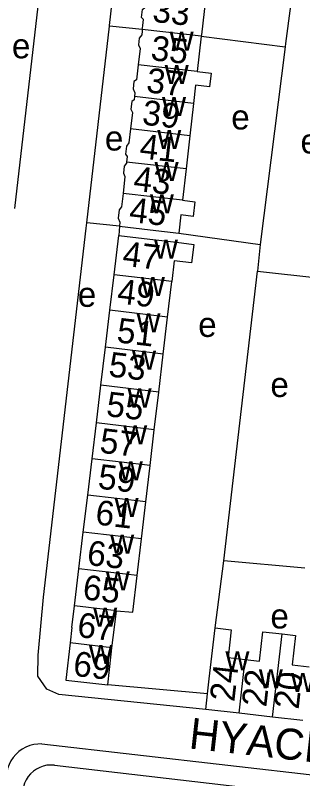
# Model space of a CAD drawing. Extents: x 161258 to 163262, y 380749 to 382054.
# Drawn here: x 162145.4 to 162191.7, y 380975.6 to 381098.8 of the extents above; entities that cross this region are included whole.
import ezdxf

# ---------------------------------------------------------------- set-up
doc = ezdxf.new("R2010")
doc.units = 0
for name, color, linetype in [('BLT_Basislijn', 7, 'Continuous'), ('BLT_Bebouwing', 7, 'Continuous'), ('BLT_Centroide', 7, 'Continuous'), ('BLT_Huisnummer', 7, 'Continuous'), ('BLT_Huisnummer_ tussenligend', 7, 'Continuous'), ('BLT_Onderverdeling_panden', 7, 'Continuous'), ('BLT_Straatnaam', 7, 'Continuous')]:
    doc.layers.add(name, color=color, linetype=linetype)

msp = doc.modelspace()

# ---------------------------------------------------------------- linework, layer by layer
at = {"layer": 'BLT_Basislijn'}
for p, q in [((162150.18, 381110.17), (162145.27, 381067.64)), ((162156.92, 381065.34), (162160.58, 381097.09)), ((162165.88, 381096.53), (162160.58, 381097.09)), ((162175.38, 381095.45), (162188.89, 381093.72)), ((162188.89, 381093.72), (162184.89, 381061.84)), ((162162.19, 381064.76), (162156.92, 381065.34)), ((162162.19, 381064.76), (162162.1, 381063.27)), ((162171.77, 381063.67), (162184.89, 381061.84)), ((162184.89, 381061.84), (162184.44, 381057.54)), ((162179.02, 381010.75), (162184.44, 381057.54)), ((162184.44, 381057.54), (162197.62, 381056.03)), ((162177.61, 380999.9), (162179.02, 381010.75)), ((162192.1, 381009.56), (162179.02, 381010.75)), ((162176.39, 380989.24), (162160.3, 380990.7)), ((162149.69, 380981.18), (162263.4, 380968.19)), ((162151.72, 380977.74), (162239.4, 380967.48))]:
    msp.add_line(p, q, dxfattribs=at)
for points in [[(162160.58, 381097.09), (162160.6, 381097.2), (162164.85, 381134.53), (162171.1, 381133.77)], [(162208.37, 381098.47), (162189.76, 381100.39), (162188.96, 381094.31), (162188.89, 381093.72)], [(162176.11, 380986.74), (162152.43, 380989.17), (162150.51, 380990.03), (162149.01, 380992.13), (162149.07, 380995.53), (162149.95, 381004.89), (162156.82, 381064.49), (162156.92, 381065.34)], [(162149.69, 380981.18), (162149.02, 380981.16), (162148.37, 380981.07), (162147.73, 380980.9), (162147.11, 380980.65), (162146.53, 380980.33), (162145.99, 380979.94), (162145.5, 380979.49), (162145.07, 380978.99), (162144.7, 380978.44), (162144.4, 380977.84), (162144.17, 380977.22), (162144.12, 380977.03)], [(162151.72, 380977.74), (162151.12, 380977.77), (162150.51, 380977.73), (162149.92, 380977.6), (162149.35, 380977.39), (162148.81, 380977.12), (162148.32, 380976.77), (162147.87, 380976.36), (162147.48, 380975.9), (162147.15, 380975.39), (162146.9, 380974.84), (162146.72, 380974.26), (162146.62, 380973.67), (162146.6, 380973.32)]]:
    msp.add_lwpolyline(points, dxfattribs=at)
at = {"layer": 'BLT_Bebouwing'}
for p, q in [((162175.38, 381095.45), (162174.73, 381089.74)), ((162174.15, 381084.62), (162173.55, 381079.4)), ((162173.55, 381079.4), (162172.94, 381074.02)), ((162172.94, 381074.02), (162172.37, 381068.97)), ((162161.34, 381056.94), (162162.1, 381063.27)), ((162160.65, 381051.21), (162161.34, 381056.94)), ((162169.96, 381050.1), (162170.64, 381055.83)), ((162159.94, 381045.23), (162160.65, 381051.21)), ((162169.25, 381044.12), (162169.96, 381050.1)), ((162159.2, 381039.1), (162159.94, 381045.23)), ((162168.53, 381037.99), (162169.25, 381044.12)), ((162158.48, 381033.02), (162159.2, 381039.1)), ((162167.81, 381031.9), (162168.53, 381037.99)), ((162157.78, 381027.24), (162158.48, 381033.02)), ((162167.13, 381026.12), (162167.81, 381031.9)), ((162157.08, 381021.36), (162157.78, 381027.24)), ((162166.44, 381020.25), (162167.13, 381026.12)), ((162156.36, 381015.39), (162157.08, 381021.36)), ((162165.73, 381014.27), (162166.44, 381020.25)), ((162155.65, 381009.46), (162156.36, 381015.39)), ((162165.04, 381008.39), (162165.73, 381014.27)), ((162154.93, 381003.48), (162155.65, 381009.46)), ((162154.52, 381000), (162154.93, 381003.48)), ((162161.38, 381000.01), (162161.7, 381002.67)), ((162154.52, 381000), (162154.23, 380997.49)), ((162160.99, 380996.68), (162161.38, 381000.01)), ((162176.11, 380986.74), (162176.39, 380989.24)), ((162181.47, 380986.12), (162176.11, 380986.74)), ((162186.87, 380985.51), (162181.47, 380986.12)), ((162191.78, 380984.95), (162186.87, 380985.51))]:
    msp.add_line(p, q, dxfattribs=at)
for points in [[(162165.88, 381096.53), (162165.9, 381096.76), (162165.95, 381097.21), (162166.06, 381098.14), (162165.77, 381098.51), (162165.91, 381099.78), (162166.31, 381100.09), (162166.58, 381102.5)], [(162176.06, 381101.4), (162175.41, 381095.7), (162175.38, 381095.45)], [(162165.88, 381096.53), (162165.85, 381096.3), (162165.78, 381095.69), (162165.37, 381095.13), (162165.25, 381094.09), (162165.51, 381093.49), (162165.21, 381090.85)], [(162165.21, 381090.85), (162164.93, 381088.44), (162164.53, 381088.13), (162164.4, 381086.99), (162164.69, 381086.33), (162164.62, 381085.72)], [(162174.73, 381089.74), (162176.97, 381089.49), (162176.72, 381087.29), (162174.48, 381087.55), (162174.15, 381084.62)], [(162164.62, 381085.72), (162164.56, 381085.2), (162164.18, 381084.9), (162164.04, 381083.68), (162164.28, 381083.13), (162163.98, 381080.5)], [(162163.98, 381080.5), (162163.72, 381078.24), (162163.32, 381077.7), (162163.18, 381076.41), (162163.45, 381076.06), (162163.35, 381075.13)], [(162163.35, 381075.13), (162163.33, 381074.97), (162162.97, 381074.48), (162162.84, 381073.33), (162163.08, 381072.78), (162162.77, 381070.06)], [(162162.77, 381070.06), (162162.53, 381067.93), (162162.14, 381067.41), (162161.99, 381066.08), (162162.27, 381065.45), (162162.19, 381064.76)], [(162172.37, 381068.97), (162174.36, 381068.74), (162174.08, 381066.36), (162172.1, 381066.59), (162171.77, 381063.67)], [(162162.19, 381064.76), (162167.14, 381064.2), (162171.77, 381063.67)], [(162162.1, 381063.27), (162167.07, 381062.68), (162171.39, 381062.18)], [(162171.39, 381062.18), (162174.17, 381061.85), (162173.81, 381058.87), (162171.03, 381059.2)], [(162171.03, 381059.2), (162170.64, 381055.83)], [(162161.7, 381002.67), (162164.34, 381002.46), (162165.04, 381008.39)], [(162176.39, 380989.24), (162176.67, 380991.7), (162177.61, 380999.9)], [(162177.61, 380999.9), (162180.23, 380999.6), (162179.72, 380995.13), (162182.46, 380994.82)], [(162182.46, 380994.82), (162184.78, 380994.56), (162185.32, 380999.3), (162188.41, 380998.95)], [(162188.41, 380998.95), (162190.58, 380998.7), (162190.04, 380993.96), (162192.77, 380993.64)], [(162154.23, 380997.49), (162153.53, 380991.48), (162160.3, 380990.7)], [(162160.3, 380990.7), (162160.88, 380995.67), (162160.99, 380996.68)]]:
    msp.add_lwpolyline(points, dxfattribs=at)
at = {"layer": 'BLT_Onderverdeling_panden'}
for p, q in [((162175.38, 381095.45), (162165.88, 381096.53)), ((162174.73, 381089.74), (162165.21, 381090.85)), ((162174.15, 381084.62), (162164.62, 381085.72)), ((162173.55, 381079.4), (162163.98, 381080.5)), ((162172.94, 381074.02), (162163.35, 381075.13)), ((162172.37, 381068.97), (162162.77, 381070.06)), ((162170.64, 381055.83), (162161.34, 381056.94)), ((162169.96, 381050.1), (162160.65, 381051.21)), ((162169.25, 381044.12), (162159.94, 381045.23)), ((162168.53, 381037.99), (162159.2, 381039.1)), ((162167.81, 381031.9), (162158.48, 381033.02)), ((162167.13, 381026.12), (162157.78, 381027.24)), ((162166.44, 381020.25), (162157.08, 381021.36)), ((162165.73, 381014.27), (162156.36, 381015.39)), ((162165.04, 381008.39), (162155.65, 381009.46)), ((162161.7, 381002.67), (162154.93, 381003.48)), ((162186.87, 380985.51), (162188.41, 380998.95)), ((162160.99, 380996.68), (162154.23, 380997.49)), ((162181.47, 380986.12), (162182.46, 380994.82))]:
    msp.add_line(p, q, dxfattribs=at)

# ---------------------------------------------------------------- texts
at = {"layer": 'BLT_Centroide'}
for s, p in [('w', (162170.29, 381093.12)), ('e', (162144.86, 381091.89)), ('w', (162169.49, 381087.72)), ('w', (162169.06, 381082.56)), ('e', (162180.22, 381080.4)), ('w', (162168.29, 381077.25)), ('e', (162159.85, 381077)), ('e', (162191.38, 381076.52)), ('w', (162167.86, 381072.06)), ('w', (162167.1, 381066.88)), ('w', (162167.77, 381059.56)), ('w', (162165.65, 381053.5)), ('e', (162155.48, 381051.76)), ('w', (162164.95, 381047.66)), ('e', (162174.89, 381046.9)), ('w', (162164.23, 381041.59)), ('e', (162186.53, 381037.2)), ('w', (162163.5, 381035.5)), ('w', (162162.8, 381029.56)), ('w', (162162.1, 381023.75)), ('w', (162161.41, 381017.81)), ('w', (162160.7, 381011.88)), ('w', (162159.99, 381005.97)), ('w', (162157.96, 381000.09)), ('e', (162186.53, 380999.82)), ('w', (162157.26, 380994.09)), ('w', (162179.28, 380993.05)), ('w', (162184.67, 380990.16)), ('w', (162189.83, 380989.58))]:
    msp.add_text(s, height=4, dxfattribs=at).set_placement(p)
at = {"layer": 'BLT_Huisnummer'}
for s, rotation, p in [('35', 353.5107, (162167.12, 381091.62)), ('39', 353.5144, (162165.74, 381081.21)), ('43', 353.5151, (162164.33, 381070.53)), ('47', 353.1969, (162162.56, 381058.43)), ('51', 353.1946, (162161.63, 381046.04)), ('55', 353.2005, (162159.94, 381034.13)), ('59', 353.1982, (162158.6, 381022.43)), ('63', 353.2011, (162156.83, 381010.11)), ('69', 353.4184, (162154.6, 380992.2)), ('24', 83.4926, (162180.71, 380987.89)), ('20', 83.4964, (162191.07, 380986.67))]:
    msp.add_text(s, height=4, rotation=rotation, dxfattribs=at).set_placement(p)
at = {"layer": 'BLT_Huisnummer_ tussenligend'}
for s, rotation, p in [('33', 353.5146, (162167.4, 381097.81)), ('37', 353.5107, (162166.41, 381086.41)), ('41', 353.5144, (162165.32, 381075.77)), ('45', 353.5151, (162163.64, 381065.49)), ('49', 353.1969, (162161.7, 381052.35)), ('53', 353.1946, (162160.32, 381040.54)), ('57', 353.2005, (162158.88, 381028.23)), ('61', 353.1982, (162158.18, 381016.64)), ('65', 353.2011, (162156.14, 381004.55)), ('67', 353.2011, (162155.26, 380998.47)), ('22', 83.4964, (162185.86, 380987.03))]:
    msp.add_text(s, height=4, rotation=rotation, dxfattribs=at).set_placement(p)
at = {"layer": 'BLT_Straatnaam'}
msp.add_text('HYACINTHSTRAAT', height=5, rotation=353.6304, dxfattribs=at).set_placement((162173.27, 380980.46))

doc.saveas('drawing.dxf')
